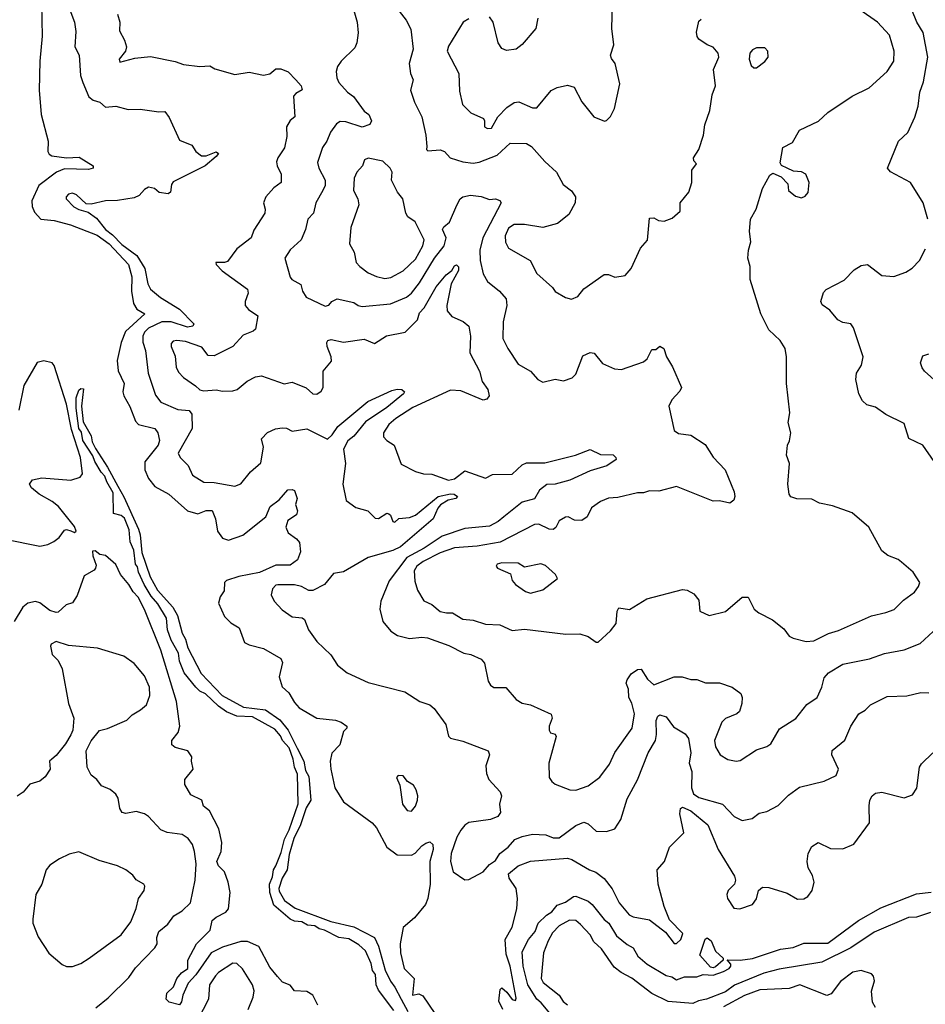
# Model space of a CAD drawing. Extents: x 1268547 to 1425625, y 515768 to 616754.
# Tile 447 of 507: x 1396698 to 1401107, y 570770 to 575568. Entities that reach past the tile are written whole.
import ezdxf

# ---------------------------------------------------------------- set-up
doc = ezdxf.new("R2010")
doc.units = 0

msp = doc.modelspace()

# ---------------------------------------------------------------- linework, layer by layer
at = {"layer": '0CON10XD'}
for points in [[(1398295, 575716.7), (1398340, 575555), (1398346.4, 575503.6), (1398339.2, 575455), (1398328.7, 575431.3), (1398263.1, 575365), (1398245, 575338.8), (1398238.9, 575315), (1398241.4, 575285), (1398251.2, 575261.2), (1398294.1, 575214.1), (1398322.7, 575192.7), (1398375, 575122), (1398398, 575105), (1398411.2, 575075), (1398402.3, 575057.7), (1398365, 575043.3), (1398285, 575070.2), (1398257.6, 575072.4), (1398240.4, 575059.6), (1398210.9, 575019.1), (1398193.6, 574975), (1398171.9, 574945), (1398147.9, 574872.1), (1398153.7, 574845), (1398185.8, 574785), (1398185, 574760), (1398174.4, 574735), (1398139.6, 574675), (1398127.8, 574625), (1398100, 574595), (1398089.2, 574545), (1398068.1, 574495), (1398015, 574446.2), (1397988.8, 574405), (1398013.8, 574313.8), (1398022.5, 574302.5), (1398066.8, 574276.8), (1398074.5, 574244.5), (1398092, 574215), (1398185, 574172), (1398203.6, 574176.4), (1398217.5, 574195), (1398243.3, 574206.7), (1398325, 574190), (1398345, 574174.4), (1398365, 574170), (1398503.3, 574183.3), (1398581.5, 574215), (1398605.4, 574235), (1398645, 574286.1), (1398717, 574405), (1398764.8, 574465), (1398773.8, 574505), (1398755.8, 574545), (1398762.2, 574557.8), (1398789.7, 574580.3), (1398826.4, 574663.6), (1398843.1, 574695), (1398855, 574704.4), (1398892.6, 574712.6), (1398945, 574705.6), (1398985, 574690.8), (1399015, 574694.6), (1399036, 574686), (1399042.7, 574675), (1398953.1, 574505), (1398938.4, 574445), (1398939.2, 574395), (1398955, 574329.2), (1398975, 574291.9), (1399034.2, 574245), (1399066.8, 574206.8), (1399070, 574175), (1399051.9, 574095), (1399049.6, 574015), (1399074.7, 573964.7), (1399125, 573889.4), (1399185.4, 573855.4), (1399220, 573815), (1399245, 573801.2), (1399305, 573816), (1399345, 573807.5), (1399387.6, 573822.4), (1399405, 573840), (1399440.2, 573929.8), (1399475, 573946.2), (1399495, 573943.3), (1399535, 573892), (1399594, 573866), (1399627.6, 573862.4), (1399735, 573900), (1399752.5, 573915), (1399775, 573960), (1399795, 573960), (1399815, 573976.7), (1399833.3, 573965), (1399846.9, 573925), (1399875.9, 573875.9), (1399920.6, 573775), (1399912.4, 573757.6), (1399872.5, 573715), (1399858.6, 573685), (1399885, 573566.2), (1399905, 573551.8), (1399965, 573543.3), (1400035, 573497.5), (1400075, 573435.7), (1400133.1, 573375), (1400176.4, 573266.4), (1400179.4, 573245), (1400174.3, 573225.7), (1400155, 573211.2), (1400105, 573224), (1400075, 573221.4), (1399895, 573292.9), (1399809.3, 573270.7), (1399765, 573271.9), (1399735, 573262.5), (1399705, 573262.9), (1399610.2, 573239.8), (1399565, 573236.5), (1399525, 573219.5), (1399481.6, 573188.4), (1399461.1, 573145), (1399435, 573128.2), (1399398.3, 573128.3), (1399367.5, 573145), (1399355, 573144.3), (1399325, 573125.6), (1399307.4, 573092.6), (1399295, 573083.5), (1399275, 573085.9), (1399225, 573110), (1399205, 573108.4), (1399037.4, 573022.6), (1398925, 573002.3), (1398815, 572994.8), (1398745, 572969.8), (1398662.4, 572927.6), (1398631.4, 572905), (1398618.4, 572881.6), (1398622, 572832), (1398635, 572787.7), (1398665, 572736.2), (1398705, 572718.2), (1398745, 572684.1), (1398775, 572676.7), (1398805, 572677.7), (1398855, 572646.9), (1398905, 572641.2), (1398965, 572622.2), (1399035, 572619.5), (1399095, 572590.6), (1399155, 572598.4), (1399356.5, 572573.5), (1399425, 572575.6), (1399465, 572561.4), (1399504.2, 572534.2), (1399515, 572534.1), (1399575, 572590.3), (1399601.1, 572625), (1399607.1, 572685), (1399615, 572701.2), (1399666.7, 572693.3), (1399752, 572745), (1399925, 572790.6), (1399947.8, 572787.8), (1399979.5, 572769.5), (1400005, 572740), (1400010, 572685), (1400055, 572664.2), (1400135, 572683.8), (1400215, 572753.3), (1400245, 572753.3), (1400273.8, 572695), (1400296.8, 572676.8), (1400362.6, 572642.6), (1400418.8, 572598.8), (1400444.5, 572564.5), (1400463.4, 572553.4), (1400527.4, 572537.4), (1400565, 572540.5), (1400635, 572576.5), (1400685, 572591.1), (1400845, 572663.3), (1400915, 572678.9), (1400955, 572694.4), (1401001.1, 572738.9), (1401055, 572778.6), (1401074.3, 572805), (1401080, 572825), (1401047.5, 572875), (1400991.2, 572925), (1400975, 572937.5), (1400925, 572957.5), (1400895, 572980), (1400832.9, 573095), (1400751.2, 573165), (1400655, 573198.6), (1400591.2, 573211.2), (1400555, 573231.2), (1400482.3, 573232.3), (1400452.3, 573242.3), (1400444, 573255), (1400438, 573305), (1400446, 573405), (1400431.2, 573445), (1400436.7, 573495), (1400446, 573515), (1400452, 573555), (1400439.2, 573605), (1400447.7, 573652.3), (1400430.8, 573795), (1400430.8, 573925), (1400424, 573965), (1400401.2, 574005), (1400345.9, 574055.9), (1400305.7, 574135), (1400255, 574302.5), (1400254.5, 574365), (1400242.9, 574405), (1400245.7, 574444.3), (1400258.1, 574485), (1400250.8, 574535), (1400256.2, 574595), (1400283.8, 574645), (1400314.2, 574745.8), (1400350.7, 574809.3), (1400365, 574820), (1400405, 574802.5), (1400437.7, 574767.7), (1400440.8, 574735), (1400475, 574707.8), (1400505, 574699.5), (1400522.3, 574707.7), (1400537.1, 574725), (1400541.4, 574775), (1400525.6, 574815.6), (1400505, 574826.2), (1400465, 574830), (1400434.1, 574844.1), (1400406.7, 574856.7), (1400400.7, 574870.7), (1400413.3, 574945), (1400461.2, 574968.8), (1400495, 575030), (1400586.6, 575073.4), (1400633.3, 575115), (1400751.2, 575195), (1400834.5, 575235.5), (1400922, 575315), (1400954.2, 575365), (1400955.6, 575415), (1400932.6, 575492.6), (1400875, 575555.7), (1400788.8, 575615)], [(1396803.6, 575643.6), (1396806.7, 575486.7), (1396796.1, 575365), (1396793.1, 575225), (1396802.8, 575105), (1396836.7, 574975), (1396834.3, 574925), (1396841.7, 574911.7), (1396854.8, 574904.8), (1396925.7, 574894.3), (1396987.4, 574897.4), (1397055.8, 574855), (1397055.8, 574845), (1397032.3, 574837.7), (1396915, 574840.9), (1396876.9, 574825), (1396790.9, 574759.1), (1396756.6, 574685), (1396758, 574658), (1396770.4, 574630.4), (1396801.2, 574595), (1396865, 574589.1), (1396945, 574568.2), (1397075, 574517.2), (1397133, 574475), (1397228, 574375), (1397243.3, 574315), (1397241.5, 574245), (1397251, 574185), (1397267.6, 574157.6), (1397306.9, 574135), (1397212, 574048), (1397192.2, 573995), (1397172.6, 573907.4), (1397176.8, 573856.8), (1397206.9, 573795), (1397200.5, 573755), (1397204.5, 573735), (1397233.5, 573683.5), (1397260.9, 573610.9), (1397275.9, 573595.9), (1397355.8, 573575), (1397370.8, 573555), (1397377.6, 573517.6), (1397371.2, 573495), (1397306.8, 573413.2), (1397306.9, 573375), (1397325, 573331.5), (1397355, 573292.7), (1397423.3, 573255), (1397515, 573173.9), (1397565, 573159.6), (1397605, 573176.9), (1397635.5, 573175.5), (1397650.6, 573135), (1397660.8, 573075), (1397685, 573041.9), (1397715, 573031.9), (1397784.3, 573055.7), (1397895.5, 573145), (1397917.2, 573195), (1397961.1, 573228.9), (1398003.9, 573276.1), (1398025, 573278.8), (1398035, 573273.3), (1398048, 573235), (1398040.8, 573205), (1398050.6, 573175), (1398045.6, 573155), (1398002.6, 573127.4), (1397992.7, 573095), (1398005, 573067.5), (1398045, 573038), (1398059.7, 573019.7), (1398064.2, 572975), (1398050, 572935), (1398015, 572910), (1397945, 572909.7), (1397865, 572874.7), (1397765, 572854.5), (1397705, 572835.7), (1397694.2, 572825), (1397693.8, 572785), (1397674.4, 572755.6), (1397666, 572725), (1397695, 572659.2), (1397725, 572628.6), (1397766, 572605), (1397792.9, 572532.9), (1397815, 572521.8), (1397885, 572504.4), (1397968.8, 572455), (1397977.5, 572435), (1397960.8, 572365), (1397975, 572316.7), (1398008.1, 572288.1), (1398035, 572240), (1398058, 572215), (1398144.5, 572164.5), (1398235, 572154), (1398262.5, 572145), (1398290, 572125), (1398290, 572115), (1398275, 572100), (1398256.9, 572035), (1398217, 571993), (1398209.4, 571955), (1398212.3, 571915), (1398232.2, 571825), (1398275, 571757.3), (1398414.6, 571654.6), (1398435, 571630), (1398485.4, 571535), (1398535, 571497.9), (1398605, 571496), (1398623.8, 571506.2), (1398655, 571542.9), (1398675, 571555.7), (1398695, 571562), (1398708.9, 571548.9), (1398710.5, 571525), (1398694.7, 571465.3), (1398696.2, 571355), (1398684.6, 571285), (1398673.1, 571256.9), (1398619.4, 571190.6), (1398565, 571143.8), (1398550.8, 571065), (1398551.3, 571021.3), (1398570.4, 570945), (1398617.6, 570895), (1398610, 570815), (1398641.7, 570821.7), (1398661.1, 570811.1), (1398718.5, 570725)], [(1398499.4, 575669.4), (1398580, 575565), (1398602.2, 575522.2), (1398614.2, 575424.2), (1398594.7, 575355), (1398600.9, 575305), (1398612.9, 575275), (1398600.8, 575225), (1398619.2, 575165), (1398655.7, 575095), (1398675.4, 575005.4), (1398680.5, 574950.5)], [(1398885, 575572.2), (1398857.1, 575555), (1398785, 575439.2), (1398779.6, 575415), (1398835.7, 575305), (1398839.3, 575219.3), (1398854.4, 575155), (1398895, 575113.1), (1398955.8, 575085.8), (1398961.2, 575075), (1398960, 575045), (1398975, 575036.7), (1398995, 575038.8), (1399025.6, 575095), (1399069.9, 575140.1), (1399105, 575164.5), (1399127.3, 575167.3), (1399195, 575138.6), (1399215, 575137.5), (1399285, 575223.1), (1399315, 575236.5), (1399365, 575248.6), (1399398.1, 575238.1), (1399435, 575168), (1399493.8, 575095), (1399545, 575073.3), (1399555, 575076.7), (1399575, 575096.7), (1399593.8, 575135), (1399620, 575255), (1399597.1, 575355), (1399578.6, 575378.6), (1399574, 575395), (1399590.6, 575445), (1399580, 575525), (1399584, 575645)], [(1396942.5, 575615), (1396964, 575555), (1396970.7, 575510.7), (1396965.8, 575435), (1396987.5, 575395), (1396994.4, 575295), (1397005, 575261.2), (1397035, 575192.5), (1397055, 575176), (1397087.5, 575165), (1397115, 575141.2), (1397165, 575147.1), (1397225, 575130.5), (1397285, 575132.1), (1397375, 575118.8), (1397405, 575120), (1397425, 575091.2), (1397475, 574980), (1397535, 574956), (1397555, 574926.2), (1397582.5, 574905), (1397605, 574904.2), (1397654.5, 574924.5), (1397665.6, 574915.6), (1397655, 574900.4), (1397600, 574855), (1397445, 574777.9), (1397436.2, 574765), (1397432.1, 574727.9), (1397420.5, 574719.5), (1397376.2, 574726.2), (1397353.8, 574745), (1397325, 574751.9), (1397305, 574740.6), (1397279.1, 574710.9), (1397255, 574698.9), (1397173.7, 574686.3), (1397115, 574684.6), (1397045, 574668.1), (1397020.6, 574670.6), (1396975, 574714.6), (1396955, 574723.1), (1396935, 574717.7), (1396923.3, 574705), (1396924.4, 574695), (1396962, 574655), (1396985, 574642.2), (1397030.4, 574630.4), (1397071.2, 574601.2), (1397115.8, 574545), (1397149.9, 574519.9), (1397195, 574472.7), (1397268.1, 574418.1), (1397306.4, 574355), (1397320.8, 574280.9), (1397334.2, 574254.2), (1397384, 574214), (1397476.5, 574156.5), (1397546.2, 574085), (1397541.4, 574075), (1397515, 574069), (1397435, 574096.1), (1397389.4, 574095), (1397325.1, 574064.9), (1397305.8, 574045), (1397297.1, 574025), (1397296.7, 573996.7), (1397309.4, 573955), (1397322.8, 573845), (1397358.4, 573738.4), (1397385, 573703.6), (1397467.7, 573667.7), (1397522.9, 573662.9), (1397536.1, 573645), (1397537.9, 573575), (1397469.7, 573455), (1397479.6, 573435), (1397518.2, 573395), (1397538.7, 573348.7), (1397595, 573313.6), (1397645, 573312.9), (1397745, 573294.4), (1397775, 573305.8), (1397820.9, 573365), (1397871.2, 573408.8), (1397884.4, 573485), (1397875.7, 573525), (1397903.4, 573556.6), (1397943.3, 573573.3), (1397975, 573579.1), (1397996.7, 573576.7), (1398025, 573563.1), (1398095, 573574), (1398195.8, 573524.2), (1398218.5, 573545), (1398246, 573585), (1398393.2, 573706.8), (1398510.4, 573760.4), (1398535, 573767.6), (1398558.8, 573765), (1398571.9, 573755), (1398566.1, 573745), (1398485, 573678.1), (1398382.1, 573607.9), (1398325, 573537.9), (1398295.7, 573515), (1398274.4, 573475.6), (1398283.5, 573405), (1398271.4, 573305), (1398286.7, 573225), (1398335, 573190), (1398393.3, 573175), (1398428.3, 573138.3), (1398445, 573137.5), (1398485, 573162.5), (1398495, 573160), (1398503.6, 573153.6), (1398515, 573122.5), (1398525, 573120), (1398543, 573137), (1398595, 573142.5), (1398625, 573153.5), (1398735, 573244.8), (1398795, 573256.8), (1398812.5, 573255), (1398828.9, 573245), (1398821.1, 573235), (1398784.1, 573225.9), (1398746.8, 573203.2), (1398733.2, 573186.8), (1398711.2, 573135), (1398551.3, 572998.7)], [(1397173.1, 575595), (1397184.5, 575555), (1397183.2, 575513.2), (1397208.6, 575468.6), (1397217.5, 575435), (1397213.5, 575415), (1397182.5, 575375), (1397185, 575360.8), (1397259, 575381), (1397335, 575388.1), (1397453.9, 575363.9), (1397495, 575349.3), (1397575, 575339.2), (1397623, 575343), (1397647.5, 575327.5), (1397745, 575301.2), (1397815, 575311.2), (1397885, 575297.5), (1397916.1, 575303.9), (1397945, 575328.8), (1397968.8, 575328.8), (1398005, 575312.9), (1398042.5, 575275), (1398067.8, 575245), (1398073.6, 575226.4), (1398041.5, 575208.5), (1398031.4, 575195), (1398037.5, 575095), (1398015, 575076.2), (1397996.2, 575045), (1397998.1, 574998.1), (1397987, 574943), (1397954.6, 574895), (1397948.5, 574875), (1397950.5, 574855), (1397970, 574815), (1397970, 574775), (1397935, 574748.9), (1397896.4, 574705), (1397884.5, 574675), (1397893.1, 574645), (1397892, 574625), (1397837.3, 574542.7), (1397824.2, 574505), (1397755, 574450.8), (1397709.8, 574390.2), (1397695, 574384.6), (1397652, 574385), (1397654.5, 574375), (1397683.9, 574343.9), (1397806.9, 574255), (1397810, 574235), (1397795.7, 574195), (1397795.6, 574175), (1397811.4, 574155), (1397857.1, 574125), (1397845, 574060), (1397835, 574050), (1397785, 574030.9), (1397734.6, 573975.4), (1397645, 573930), (1397615, 573931.4), (1397585, 573971.9), (1397505, 574000), (1397462.5, 574005), (1397445, 574000.5), (1397435, 573990), (1397434.5, 573975), (1397455, 573927.5), (1397460, 573875), (1397470.6, 573850.6), (1397495, 573824.4), (1397553.7, 573783.7), (1397574.8, 573764.8), (1397595, 573758.9), (1397655, 573763.6), (1397685, 573756.9), (1397735, 573758.6), (1397756, 573765), (1397805, 573806.9), (1397845, 573826.7), (1397875, 573831.9), (1397985, 573793.3), (1398025, 573801.1), (1398093.1, 573773.1), (1398125, 573744.2), (1398145, 573743.3), (1398165, 573758), (1398175.6, 573775), (1398176, 573855), (1398215.5, 573904.5), (1398213.6, 573925), (1398194.1, 573975), (1398192.5, 573995), (1398198.6, 574005), (1398215, 574009.4), (1398275, 573996.7), (1398375, 574010.6), (1398425, 573989.5), (1398483.1, 574026.9), (1398575, 574045.4), (1398635, 574104.4), (1398645, 574138.8), (1398666.9, 574163.1), (1398725, 574266.2), (1398774.7, 574325.2), (1398801.9, 574345), (1398815, 574368), (1398825, 574373.8), (1398835, 574363.3), (1398834.5, 574345), (1398799.3, 574280.7), (1398777.8, 574175), (1398779.7, 574149.7), (1398801.4, 574121.4), (1398857, 574097), (1398884.2, 574074.2), (1398893.1, 574025), (1398889.1, 573945), (1398936.4, 573855), (1398948.8, 573805), (1398977.5, 573765), (1398984.3, 573735), (1398971.7, 573718.3), (1398955, 573713.3), (1398845, 573758.9), (1398795, 573762.4), (1398611.6, 573678.4), (1398528.5, 573625), (1398494.5, 573595), (1398469.5, 573555), (1398469.4, 573535), (1398485, 573517.1), (1398521.4, 573495), (1398555, 573402), (1398625, 573366.8), (1398664.5, 573355.5), (1398705, 573353.5), (1398785, 573323.9), (1398815, 573330), (1398865, 573368.6), (1398965.8, 573334.2), (1398999.2, 573350.8), (1399096.1, 573353.9), (1399145, 573399.2), (1399165, 573408.2), (1399255, 573407.8), (1399403.6, 573446.4), (1399475, 573473.3), (1399525, 573449.2), (1399587, 573447), (1399600, 573435), (1399601.2, 573425), (1399556.7, 573393.3), (1399475, 573369.3), (1399376.8, 573323.2), (1399305, 573303.8), (1399265, 573302), (1399228, 573275), (1399205, 573233.1), (1399145, 573216.9), (1399055.6, 573145), (1399028, 573122), (1398985, 573099.8), (1398865, 573089.2), (1398755, 573050.6), (1398667.2, 572992.8), (1398583.2, 572946.8), (1398496.1, 572833.9), (1398455.6, 572735), (1398451.2, 572695), (1398466, 572636), (1398505, 572588.8), (1398537, 572567), (1398595, 572551.9), (1398655, 572558.2), (1398683.3, 572555), (1398787.7, 572517.7), (1398860.3, 572480.3), (1398895, 572474.3), (1398945, 572452.2), (1398961.5, 572431.5), (1398979.4, 572345), (1398990.8, 572325), (1399005.7, 572314.3), (1399065, 572313.8), (1399115, 572255.7), (1399145, 572236.5), (1399185, 572228.6), (1399285, 572183.3), (1399290, 572165), (1399275.8, 572125), (1399275.9, 572105.9), (1399282.3, 572092.3), (1399305, 572086.7), (1399310, 572075), (1399274.4, 571945.6), (1399275.8, 571875), (1399288, 571855), (1399305, 571842.9), (1399376.7, 571815), (1399405, 571812.7), (1399465.3, 571834.7), (1399522.7, 571877.3), (1399569.3, 571940.7), (1399595, 571997.1), (1399680.4, 572115), (1399690.9, 572185), (1399677.9, 572237.9), (1399662.9, 572265), (1399662.2, 572305), (1399651.1, 572335), (1399655, 572351.2), (1399675, 572380.8), (1399705, 572401.2), (1399723.3, 572403.3), (1399754.5, 572354.5), (1399785, 572326.7), (1399885, 572365.5), (1399922.5, 572365), (1399965, 572353.1), (1399995, 572351.9), (1400036.6, 572336.6), (1400105, 572337.1), (1400166, 572316), (1400208.6, 572285), (1400215.6, 572265), (1400214.3, 572235), (1400202.8, 572197.2), (1400190, 572185), (1400135, 572161.8), (1400116.5, 572145), (1400080, 572055), (1400085, 572023.8), (1400107.5, 571985), (1400145, 571963.3), (1400185.6, 571954.4), (1400205, 571958.6), (1400285, 572010.6), (1400335, 572025.6), (1400355, 572038.6), (1400397, 572113), (1400477, 572163), (1400530, 572230), (1400580.6, 572265), (1400603.2, 572315), (1400615, 572360), (1400635.8, 572385), (1400705, 572426.7), (1400835, 572453.8), (1400908.8, 572478.8), (1401005, 572496.7), (1401081.8, 572528.2), (1401145, 572587.1)], [(1401120, 574595), (1401096, 574676), (1401035.6, 574775), (1400936.9, 574826.9), (1400922.5, 574845), (1400977.1, 574975), (1401021.8, 575018.2), (1401056.9, 575093.1), (1401073, 575147), (1401079.7, 575215), (1401097.8, 575265), (1401120, 575385), (1401096.9, 575505), (1401065.3, 575555), (1401041.6, 575615)], [(1398680.5, 574950.5), (1398678.8, 574935), (1398685, 574928.8), (1398745, 574933.1), (1398766, 574925), (1398793.9, 574893.9), (1398855.3, 574874.7), (1398905, 574868.3), (1398935, 574873.1), (1399022.3, 574907.7), (1399085, 574965.4), (1399165, 574964.4), (1399189.2, 574949.2), (1399255, 574876), (1399311.2, 574825), (1399344.4, 574764.4), (1399385, 574734.2), (1399403.1, 574705), (1399402, 574675), (1399371.7, 574618.3), (1399316, 574574), (1399245.5, 574554.5), (1399155, 574570.5), (1399105, 574570), (1399077.8, 574552.2), (1399061.9, 574515), (1399063.5, 574483.5), (1399076.9, 574455), (1399183.1, 574395), (1399215, 574330.8), (1399292.1, 574262.1), (1399305, 574244), (1399355, 574214), (1399385, 574206), (1399415, 574218.8), (1399444.4, 574255.6), (1399544.1, 574325.9), (1399565, 574326), (1399595, 574313.8), (1399645, 574322), (1399674.4, 574355.6), (1399720, 574455), (1399755, 574493.8), (1399765, 574600), (1399785, 574602.5), (1399808.8, 574588.8), (1399835, 574586.7), (1399875, 574600), (1399913.3, 574635), (1399913.3, 574675), (1399955, 574727.5), (1399970, 574775), (1399970, 574835), (1399992.5, 574865), (1399979.5, 574879.5), (1399978.1, 574895), (1400004, 574935), (1400027.1, 575005), (1400033.3, 575055), (1400057.5, 575125), (1400068.8, 575201.2), (1400086, 575245), (1400076, 575325), (1400102, 575385), (1400099.2, 575405), (1400075, 575434.3), (1400045, 575445.6), (1400005, 575472.7), (1399995.5, 575485), (1399992.5, 575507.5), (1400005, 575560), (1400015, 575570)], [(1399220.6, 575575), (1399210, 575525), (1399145, 575446.7), (1399115.3, 575424.7), (1399068, 575418), (1399045, 575427.8), (1399027.3, 575455), (1399002.2, 575555), (1398985, 575581.5)], [(1400273, 575333), (1400285, 575333.3), (1400325, 575363.3), (1400342, 575385), (1400340, 575415), (1400325, 575431.2), (1400285, 575431.2), (1400265, 575420), (1400253.3, 575405), (1400250, 575375), (1400260, 575345), (1400273, 575333)], [(1398475, 574306.8), (1398505, 574312), (1398565, 574344.6), (1398625, 574400.4), (1398661.1, 574465), (1398667.5, 574495), (1398622.7, 574582.7), (1398587.7, 574607.7), (1398577.5, 574625), (1398562.9, 574695), (1398537.3, 574727.3), (1398507.5, 574785), (1398512, 574825), (1398500.8, 574845), (1398465, 574878.8), (1398395, 574892.5), (1398375.9, 574884.1), (1398366.2, 574855), (1398338.8, 574825), (1398326.2, 574795), (1398322.7, 574735), (1398343.3, 574695), (1398348.2, 574665), (1398310.4, 574555), (1398302.9, 574475), (1398326.4, 574435), (1398335.5, 574385), (1398353.1, 574365), (1398394.3, 574335), (1398435, 574316.2), (1398475, 574306.8)], [(1401150, 573415), (1401095, 573494.3), (1401027.7, 573527.7), (1401005, 573600), (1400915, 573644.3), (1400865, 573680.4), (1400821.7, 573691.7), (1400801.1, 573711.1), (1400783.8, 573745), (1400768.9, 573815), (1400772.2, 573845), (1400795.7, 573885), (1400804, 573925), (1400756.9, 574066.9), (1400745, 574085.6), (1400705, 574092.5), (1400681.4, 574105), (1400642.2, 574152.2), (1400605, 574178.8), (1400598, 574195), (1400612, 574238), (1400625, 574253.3), (1400712.1, 574297.9), (1400761.2, 574348.8), (1400795, 574369.2), (1400825, 574374), (1400895, 574320.6), (1400954.3, 574315.7), (1401012.7, 574337.3), (1401043.7, 574356.3), (1401079.2, 574395), (1401108.6, 574451.4)], [(1396626.9, 573036.9), (1396795, 573002.1), (1396835, 573010), (1396863.1, 573025), (1396889.6, 573045), (1396915, 573080.5), (1396925, 573083.6), (1396947.2, 573077.2), (1396965, 573069.2), (1396972, 573075), (1396965, 573097.5), (1396886.5, 573195), (1396855, 573220.4), (1396792.9, 573255), (1396755, 573286), (1396745.7, 573305), (1396760, 573325), (1396805.4, 573334.6), (1396946.3, 573323.6), (1396991.9, 573338.1), (1397004, 573355), (1396993.9, 573435), (1396950.1, 573570.1), (1396926.1, 573695), (1396865, 573883.3), (1396855, 573896.2), (1396815, 573906.2), (1396783.2, 573896.8), (1396718.3, 573785), (1396693.6, 573665)], [(1401165, 573800), (1401102.5, 573855), (1401091.7, 573871.7), (1401083.8, 573895), (1401095, 573930), (1401125, 573940)], [(1398519.9, 570739.9), (1398445, 570838.6), (1398434, 570865), (1398430.8, 570915), (1398414.8, 570935), (1398409, 570969), (1398381.2, 571031.2), (1398349.1, 571059.1), (1398299.5, 571089.5), (1398250.8, 571095), (1398181.1, 571131.1), (1398155, 571136.9), (1398135, 571151.6), (1398098.8, 571155), (1398071.6, 571171.6), (1398035, 571175.4), (1398015, 571184.2), (1397935, 571252.9), (1397915, 571314.2), (1397914, 571355), (1397928.3, 571391.7), (1397933.1, 571425), (1397945.4, 571444.6), (1397970.5, 571509.5), (1397986.7, 571575), (1398009.5, 571620.5), (1398052.9, 571747.1), (1398050.9, 571890.9), (1398035, 571926.2), (1398028.8, 571965), (1398009, 572019), (1397976.5, 572055), (1397968.3, 572078.3), (1397940.4, 572110.4), (1397830.8, 572170.8), (1397755, 572174.4), (1397705, 572194.7), (1397665, 572222.3), (1397602.2, 572282.2), (1397575, 572295.6), (1397555, 572314.7), (1397498.2, 572385), (1397475, 572441.2), (1397470.7, 572480.7), (1397435, 572544.3), (1397417.1, 572595), (1397411.8, 572651.8), (1397370.9, 572720.9), (1397338.4, 572758.4), (1397303.8, 572815), (1397275.6, 572875), (1397271.3, 572901.3), (1397260.7, 572915), (1397252.8, 572982.7), (1397235, 573023.3), (1397231.2, 573081.2), (1397208.5, 573138.5), (1397192.2, 573152.2), (1397155, 573162), (1397152.7, 573262.7), (1397121.5, 573315), (1397112.7, 573342.7), (1397095, 573363.3), (1397063.3, 573415), (1397053.3, 573443.3), (1397005, 573517.5), (1396998.5, 573558.5), (1396984.8, 573575), (1396972.5, 573675), (1396973.1, 573725), (1396985, 573762.5), (1396995, 573770), (1397008.3, 573768.3), (1396998.5, 573685), (1397007.4, 573607.4), (1397045, 573540), (1397050.7, 573510.7), (1397067.5, 573477.5), (1397125, 573387.5), (1397175, 573294.2), (1397205, 573242), (1397276.5, 573085), (1397285, 573057.5), (1397291.8, 572971.8), (1397332.1, 572852.1), (1397368.6, 572788.6), (1397443.3, 572705), (1397466.6, 572665), (1397488.5, 572578.5), (1397505, 572549.2), (1397517.1, 572507.1), (1397581.5, 572381.5), (1397683.9, 572273.9), (1397787.2, 572217.2), (1397894, 572205), (1397965, 572155.3), (1398005, 572105.5), (1398047.9, 572017.9), (1398080.8, 571955), (1398089.5, 571909.5), (1398105, 571880), (1398114.4, 571765), (1398092, 571728), (1398065.2, 571645), (1398031.9, 571578.1), (1398009.7, 571500.3), (1397999.5, 571425), (1397975.2, 571384.8), (1397959.6, 571335), (1397960.7, 571320.7), (1397986.5, 571276.5), (1398038.3, 571238.3), (1398213.3, 571173.3), (1398325, 571148.1), (1398425, 571095.4), (1398445, 571054), (1398476.9, 570936.9), (1398502.4, 570882.4), (1398525, 570853.1), (1398555.3, 570794.7), (1398587.8, 570735)], [(1398551.3, 572998.7), (1398515, 572981.8), (1398395, 572946.4), (1398275, 572877.5), (1398225, 572869.1), (1398182.5, 572815), (1398125, 572785.8), (1398105, 572785.8), (1398070, 572805), (1398035, 572814.6), (1397955, 572814), (1397945, 572812), (1397928.8, 572795), (1397922.5, 572765), (1397936.7, 572735), (1397975, 572692.9), (1398025, 572658.6), (1398072.7, 572652.7), (1398083.8, 572645), (1398104.2, 572595), (1398145, 572538.6), (1398212.1, 572472.1), (1398245, 572422.9), (1398292.5, 572385), (1398395, 572338.5), (1398572.8, 572292.8), (1398645.8, 572245.8), (1398695, 572229.2), (1398715, 572211.2), (1398773, 572133), (1398785.9, 572075.9), (1398795, 572066.2), (1398855, 572051.4), (1398978, 572005), (1398985.6, 571985), (1398967.6, 571932.4), (1398970.5, 571895), (1398982.5, 571865), (1399037.8, 571805), (1399043.1, 571785), (1399033.5, 571745), (1399037.9, 571705), (1399025.3, 571684.7), (1398990.2, 571669.8), (1398885, 571655.9), (1398865, 571643.1), (1398845, 571619.1), (1398825.8, 571585), (1398797.9, 571505), (1398794.7, 571465), (1398808.6, 571415), (1398865, 571376.7), (1398885, 571377.3), (1398955, 571415.8), (1398985, 571451.2), (1399015, 571471.2), (1399035.8, 571504.2), (1399076.7, 571535), (1399107.7, 571572.3), (1399145, 571588.2), (1399195, 571599.5), (1399259.2, 571595), (1399295, 571580.5), (1399325, 571580.9), (1399405, 571641.8), (1399445, 571657.7), (1399465, 571649.5), (1399505, 571614.4), (1399555, 571611.4), (1399595.5, 571624.5), (1399625, 571670), (1399655, 571771.2), (1399705.9, 571864.1), (1399758.4, 571995), (1399792.8, 572055), (1399798.6, 572085), (1399797.3, 572152.7), (1399805, 572174.2), (1399815, 572180), (1399845, 572170), (1399881.8, 572121.8), (1399937.8, 572087.8), (1399953.8, 572065), (1399966.2, 571995), (1399958.1, 571945), (1399970.3, 571905), (1399968.4, 571825), (1399978.8, 571795), (1400005, 571777.2), (1400120, 571745), (1400176.2, 571685), (1400215, 571665.8), (1400264.3, 571675.7), (1400298.8, 571701.2), (1400335, 571710), (1400390.9, 571739.1), (1400440.7, 571789.3), (1400495, 571828.6), (1400615, 571857.3), (1400672.9, 571885), (1400683.8, 571915), (1400652.5, 571985), (1400653.8, 572006.2), (1400715, 572056.9), (1400745.3, 572124.7), (1400784, 572185), (1400815, 572204), (1400840.6, 572229.4), (1400920.9, 572269.1), (1401017.1, 572272.9), (1401085, 572288.9), (1401125, 572286.9)], [(1398149.4, 570765), (1398124.3, 570815), (1398095, 570833.1), (1398036.4, 570836.4), (1398013.9, 570863.9), (1397977.7, 570877.7), (1397953.3, 570905), (1397915, 570951.2), (1397862, 571052), (1397806.5, 571076.5), (1397775, 571076.1), (1397685, 571049), (1397629.8, 571020.2), (1397555, 570913.1), (1397517.3, 570872.7), (1397491.4, 570815), (1397485, 570781.2), (1397475, 570768), (1397425, 570780), (1397411.4, 570795), (1397414, 570825), (1397446.2, 570855), (1397462, 570895), (1397485, 570923.8), (1397515.6, 570945), (1397516.2, 570985), (1397558.1, 571065), (1397625, 571130.8), (1397635, 571177.8), (1397654.3, 571195), (1397701.7, 571218.3), (1397714, 571235), (1397722.2, 571315), (1397712.2, 571365), (1397695, 571416.2), (1397665, 571444.5), (1397657.8, 571465), (1397678.8, 571515), (1397681.2, 571558.8), (1397667.3, 571625), (1397622.1, 571712.1), (1397592, 571735), (1397584, 571765), (1397530.7, 571790.7), (1397501.6, 571841.6), (1397501.9, 571865), (1397541.5, 571915), (1397533.5, 571955), (1397536.5, 571975), (1397515.8, 572005.8), (1397455, 572021.1), (1397438.1, 572035), (1397439.1, 572055), (1397468.7, 572095), (1397476.9, 572125), (1397460.8, 572245), (1397385.3, 572495), (1397305, 572694), (1397275, 572754.2), (1397249.4, 572779.4), (1397228.9, 572815), (1397188, 572865), (1397165, 572913.3), (1397115, 572956.2), (1397088.3, 572961.7), (1397065, 572978.8), (1397051.7, 572978.3), (1397053.3, 572955), (1397069.3, 572909.3), (1397067.5, 572895), (1397060, 572885), (1397012.3, 572857.7), (1396977.8, 572762.2), (1396954, 572726), (1396923.5, 572716.5), (1396885, 572681.2), (1396875, 572678.9), (1396845, 572688.8), (1396795, 572725.4), (1396775, 572732.9), (1396737.5, 572725), (1396712.7, 572705), (1396671.2, 572635)], [(1399185, 572774), (1399245, 572789.2), (1399316.7, 572845), (1399306.2, 572865), (1399258, 572908), (1399235, 572916.6), (1399155, 572900), (1399125, 572918.8), (1399045, 572921.4), (1399022, 572915), (1399018, 572905), (1399024.4, 572894.4), (1399087.7, 572867.7), (1399096.2, 572835), (1399111.2, 572815), (1399161.1, 572781.1), (1399185, 572774)], [(1397068, 570752), (1397128.3, 570801.7), (1397228.7, 570901.3), (1397261.9, 570948.1), (1397355, 571045.7), (1397366.2, 571065), (1397365.6, 571095), (1397375.7, 571125), (1397419.3, 571160.7), (1397448.5, 571201.5), (1397488.6, 571225), (1397528.5, 571265), (1397552.7, 571375), (1397556.2, 571455), (1397549.1, 571515), (1397538.4, 571548.4), (1397517.3, 571577.3), (1397487.9, 571597.9), (1397416.3, 571606.3), (1397385, 571620), (1397325, 571684.4), (1397305, 571697.5), (1397265, 571709.5), (1397215, 571700), (1397196.7, 571705), (1397184.5, 571724.5), (1397176.9, 571775), (1397165, 571794), (1397137.4, 571817.4), (1397096.2, 571835), (1397073.3, 571865), (1397045, 571886.7), (1397026.7, 571925), (1397022, 572005), (1397045.9, 572054.1), (1397085.9, 572104.1), (1397125, 572114.2), (1397218.8, 572155), (1397245, 572180), (1397285.6, 572204.4), (1397315, 572228.8), (1397330.8, 572275), (1397330, 572315), (1397305, 572370), (1397255, 572431.4), (1397205, 572466.9), (1397075.8, 572505.8), (1396935, 572518.6), (1396875, 572537.1), (1396851.2, 572525), (1396848, 572515), (1396855.8, 572475), (1396885.7, 572445), (1396904.4, 572405), (1396936, 572235), (1396962, 572165), (1396956, 572105), (1396947, 572083), (1396920.8, 572039.2), (1396875, 571982), (1396853.8, 571965), (1396843.3, 571955), (1396845.5, 571915), (1396822.4, 571877.6), (1396795, 571857.5), (1396747, 571843), (1396715, 571803.3), (1396686.1, 571783.9)], [(1399050, 570745), (1399030, 570785), (1399037.5, 570842.5), (1399045, 570850), (1399069.5, 570829.5), (1399095, 570793.8), (1399111.7, 570788.3), (1399115, 570800), (1399086.5, 570955), (1399067.1, 571015), (1399061.9, 571085), (1399095, 571145.5), (1399118.2, 571235), (1399121.2, 571285), (1399114.4, 571335), (1399080.3, 571385), (1399076.9, 571405), (1399125, 571444.1), (1399185, 571467.7), (1399365, 571482), (1399386.2, 571476.2), (1399472.2, 571425), (1399503.2, 571413.2), (1399542.8, 571382.8), (1399582.7, 571332.7), (1399615.8, 571265), (1399665, 571206.2), (1399685, 571196), (1399765, 571181.8), (1399841.7, 571121.7), (1399885, 571066.9), (1399895, 571065.7), (1399917.5, 571085), (1399927.1, 571115), (1399862.3, 571182.3), (1399835, 571246.7), (1399806.5, 571355), (1399801.9, 571425), (1399836.9, 571465), (1399861.5, 571535), (1399931.4, 571605), (1399911.8, 571698.2), (1399915, 571723.8), (1399925, 571730), (1399965, 571712.1), (1400047.5, 571645), (1400098.1, 571525), (1400178.1, 571395), (1400182.9, 571375), (1400178, 571355), (1400146.7, 571325), (1400140.8, 571305), (1400144, 571285), (1400175, 571238), (1400204.2, 571235.8), (1400265, 571256.7), (1400285.5, 571284.5), (1400294.2, 571325), (1400315, 571341.4), (1400345, 571338.6), (1400435, 571310.8), (1400485, 571282.5), (1400515, 571284.3), (1400535.8, 571295), (1400556.5, 571325), (1400565.4, 571365), (1400558.2, 571398.2), (1400536.4, 571435), (1400531.5, 571465), (1400537.5, 571505), (1400555, 571538.1), (1400585, 571558.6), (1400645, 571529.1), (1400705, 571527.8), (1400759.8, 571550.2), (1400835.6, 571655), (1400833.4, 571736.6), (1400837.5, 571765), (1400848.8, 571785), (1400865, 571798), (1400895, 571802.9), (1401005, 571776.2), (1401045, 571791.2), (1401066.1, 571823.9), (1401079.2, 571925), (1401088.1, 571941.9), (1401144.2, 571995.8)], [(1398605, 571711.4), (1398624.4, 571735), (1398634.5, 571765), (1398636.4, 571785), (1398627.8, 571815), (1398615, 571838), (1398585.9, 571855.9), (1398565, 571882.5), (1398540, 571885), (1398532.5, 571875), (1398548.3, 571838.3), (1398561.1, 571745), (1398585, 571714.2), (1398605, 571711.4)], [(1396955, 570954.4), (1396995, 570968.9), (1397036, 570995), (1397191.7, 571108.3), (1397238.8, 571171.2), (1397265, 571236.7), (1397276.7, 571285), (1397303.3, 571325), (1397307.5, 571345), (1397302.5, 571355), (1397265, 571376.2), (1397248.7, 571398.7), (1397214.5, 571424.5), (1397173.3, 571445), (1397085, 571470.9), (1396985, 571512.2), (1396938.9, 571501.1), (1396891.7, 571478.3), (1396845, 571447.5), (1396825.7, 571425), (1396805.6, 571355), (1396776.7, 571305), (1396761.2, 571185), (1396762, 571165), (1396788.3, 571098.3), (1396839.8, 571019.8), (1396903.8, 570963.8), (1396925, 570954.4), (1396955, 570954.4)], [(1399295, 570706.9), (1399237.2, 570777.2), (1399214.9, 570794.9), (1399172.6, 570865), (1399148.3, 570955), (1399143.8, 571025), (1399175.4, 571085), (1399206.9, 571125), (1399222.9, 571165), (1399263.1, 571205), (1399288.8, 571221.2), (1399315, 571253.6), (1399355, 571268.4), (1399394.1, 571295.9), (1399405, 571296.3), (1399465, 571272), (1399485, 571256.8), (1399542.8, 571182.8), (1399565.9, 571165), (1399604, 571104), (1399655, 571060.8), (1399685, 571044.4), (1399706.9, 571005), (1399752.5, 570965), (1399845, 570910.4), (1399873.2, 570903.2), (1399895, 570888.5), (1399935, 570903.1), (1399995, 570904.4), (1400025.6, 570914.4), (1400075, 570912.7), (1400125, 570929.1), (1400152.9, 570945), (1400160.8, 570955), (1400160, 570965), (1400143, 570987), (1400205, 570984.4), (1400265, 570993.6), (1400401.8, 571038.2), (1400463.3, 571046.7), (1400515, 571067.3), (1400632.6, 571067.4), (1400781.8, 571178.2), (1400890.6, 571239.4), (1401065, 571307.5), (1401135, 571316.5)], [(1401133.1, 571216.9), (1401065, 571194.7), (1401025, 571192.2), (1400857.8, 571122.2), (1400745, 571044.7), (1400603.8, 570975), (1400395, 570940.5), (1400321.1, 570921.1), (1400177.3, 570862.7), (1400135, 570831.3), (1400042.5, 570795), (1400002.4, 570787.6), (1399975, 570773.4), (1399855, 570784.3), (1399775, 570823.3), (1399677.9, 570897.9), (1399626.4, 570925), (1399591.4, 570951.4), (1399529.7, 571039.7), (1399493.9, 571075), (1399475, 571108.9), (1399428.8, 571158.8), (1399405, 571178), (1399375, 571180), (1399325, 571152.9), (1399292.5, 571117.5), (1399270.8, 571079.2), (1399248.5, 571021.5), (1399236.3, 570895), (1399245.9, 570875.9), (1399325, 570814.6), (1399343.6, 570783.6), (1399365, 570766.6)], [(1400075, 570947.5), (1400060.9, 570950.9), (1400008.8, 571008.8), (1400035, 571088), (1400045, 571094.2), (1400065, 571080), (1400085, 571029.4), (1400123.3, 570995), (1400123.3, 570985), (1400085, 570952.5), (1400075, 570947.5)], [(1397810.5, 570745), (1397835.2, 570804.8), (1397839, 570835), (1397830.8, 570865), (1397783, 570943), (1397755, 570968), (1397735, 570970), (1397665, 570925.3), (1397650.7, 570909.3), (1397621.7, 570865), (1397616.9, 570795), (1397565.4, 570694.6)], [(1400863.9, 570753.9), (1400850.8, 570780.8), (1400845.5, 570834.5), (1400860, 570885), (1400855, 570906.7), (1400845, 570918), (1400795, 570934.4), (1400755, 570926.9), (1400695, 570881.4), (1400648.5, 570821.5), (1400627.4, 570812.6), (1400495.7, 570864.3), (1400445, 570847), (1400300.8, 570840.8), (1400227, 570813), (1400125, 570758.4)]]:
    msp.add_lwpolyline(points, dxfattribs=at)

doc.saveas('drawing.dxf')
